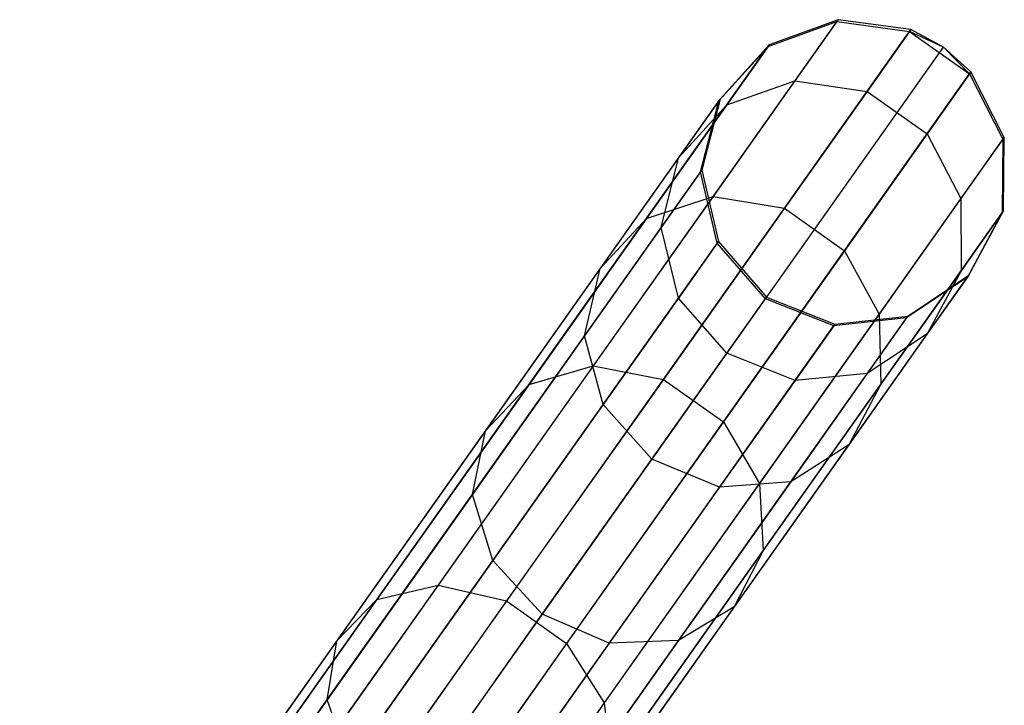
# Model space of a CAD drawing. Extents: x -91 to 92, y -91 to 92.
# Tile 312 of 319: x 47.07 to 53.48, y 70.82 to 75.29. Entities that reach past the tile are written whole.
import ezdxf

# ---------------------------------------------------------------- set-up
doc = ezdxf.new("R2010")
doc.units = 0
doc.header["$LTSCALE"] = 25.4
doc.layers.get('0').update_dxf_attribs({"linetype": 'CONTINUOUS'})

# ---------------------------------------------------------------- blocks, each defined once
blk = doc.blocks.new('NL2500012258_STL_2')
at = {"color": 0}
for p, q in [((140.201, 68.5819, 158.9473), (144.6453, 74.8601, 48.9473)), ((140.201, 68.5819, 158.9473), (144.6453, 74.8601, 48.9473)), ((144.188, 74.6846, 45.8869), (144.6368, 74.848, 45.8557)), ((144.188, 74.6846, 45.8869), (144.6368, 74.848, 45.8557)), ((144.6453, 74.8601, 48.9473), (144.1963, 74.6964, 48.9199)), ((144.6453, 74.8601, 48.9473), (144.1963, 74.6964, 48.9199)), ((144.6368, 74.848, 45.8557), (144.3629, 74.4612, 42.8005)), ((144.6368, 74.848, 45.8557), (144.3629, 74.4612, 42.8005)), ((144.6453, 74.8601, 48.9473), (144.6368, 74.848, 45.8557)), ((144.6453, 74.8601, 48.9473), (144.6368, 74.848, 45.8557)), ((144.6368, 74.848, 45.8557), (145.1108, 74.7841, 45.8381)), ((144.6368, 74.848, 45.8557), (145.1108, 74.7841, 45.8381)), ((145.1194, 74.7963, 48.9629), (144.6453, 74.8601, 48.9473)), ((145.1194, 74.7963, 48.9629), (144.6453, 74.8601, 48.9473)), ((140.6752, 68.5181, 158.9629), (145.1194, 74.7963, 48.9629)), ((140.6752, 68.5181, 158.9629), (145.1194, 74.7963, 48.9629)), ((145.1108, 74.7841, 45.8381), (144.834, 74.3932, 42.7502)), ((145.1108, 74.7841, 45.8381), (144.834, 74.3932, 42.7502)), ((145.1194, 74.7963, 48.9629), (145.1108, 74.7841, 45.8381)), ((145.1194, 74.7963, 48.9629), (145.1108, 74.7841, 45.8381)), ((145.1108, 74.7841, 45.8381), (145.5014, 74.5076, 45.8381)), ((145.3315, 74.6817, 48.9649), (145.1108, 74.7841, 45.8381)), ((145.3315, 74.6817, 48.9649), (145.1108, 74.7841, 45.8381)), ((145.1108, 74.7841, 45.8381), (145.5014, 74.5076, 45.8381)), ((145.3315, 74.6817, 48.9649), (145.1194, 74.7963, 48.9629)), ((145.3315, 74.6817, 48.9649), (145.1194, 74.7963, 48.9629)), ((139.7521, 68.4183, 158.9199), (144.1963, 74.6964, 48.9199)), ((139.7521, 68.4183, 158.9199), (144.1963, 74.6964, 48.9199)), ((143.8672, 74.3314, 45.9246), (144.188, 74.6846, 45.8869)), ((143.8672, 74.3314, 45.9246), (144.188, 74.6846, 45.8869)), ((144.1963, 74.6964, 48.9199), (143.8754, 74.3429, 48.8867)), ((144.1963, 74.6964, 48.9199), (143.8754, 74.3429, 48.8867)), ((144.188, 74.6846, 45.8869), (143.9193, 74.3051, 42.8898)), ((144.188, 74.6846, 45.8869), (143.9193, 74.3051, 42.8898)), ((144.1963, 74.6964, 48.9199), (144.188, 74.6846, 45.8869)), ((144.1963, 74.6964, 48.9199), (144.188, 74.6846, 45.8869)), ((140.8872, 68.4035, 158.9649), (145.3315, 74.6817, 48.9649)), ((140.8872, 68.4035, 158.9649), (145.3315, 74.6817, 48.9649)), ((145.51, 74.5198, 48.9629), (145.3315, 74.6817, 48.9649)), ((145.3315, 74.6817, 48.9649), (145.5014, 74.5076, 45.8381)), ((145.3315, 74.6817, 48.9649), (145.5014, 74.5076, 45.8381)), ((145.51, 74.5198, 48.9629), (145.3315, 74.6817, 48.9649)), ((141.0658, 68.2416, 158.9629), (145.51, 74.5198, 48.9629)), ((141.0658, 68.2416, 158.9629), (145.51, 74.5198, 48.9629)), ((145.5014, 74.5076, 45.8381), (145.2247, 74.1166, 42.7502)), ((145.5014, 74.5076, 45.8381), (145.2247, 74.1166, 42.7502)), ((145.51, 74.5198, 48.9629), (145.5014, 74.5076, 45.8381)), ((145.51, 74.5198, 48.9629), (145.5014, 74.5076, 45.8381)), ((145.5014, 74.5076, 45.8381), (145.7192, 74.0818, 45.8557)), ((145.5014, 74.5076, 45.8381), (145.7192, 74.0818, 45.8557)), ((145.7277, 74.0938, 48.9473), (145.51, 74.5198, 48.9629)), ((145.7277, 74.0938, 48.9473), (145.51, 74.5198, 48.9629)), ((144.3629, 74.4612, 42.8005), (143.8298, 73.7081, 39.8497)), ((144.3629, 74.4612, 42.8005), (143.8298, 73.7081, 39.8497)), ((143.9193, 74.3051, 42.8898), (144.3629, 74.4612, 42.8005)), ((143.9193, 74.3051, 42.8898), (144.3629, 74.4612, 42.8005)), ((144.3629, 74.4612, 42.8005), (144.834, 74.3932, 42.7502)), ((144.3629, 74.4612, 42.8005), (144.834, 74.3932, 42.7502)), ((144.834, 74.3932, 42.7502), (144.2952, 73.632, 39.7677)), ((144.834, 74.3932, 42.7502), (144.2952, 73.632, 39.7677)), ((144.834, 74.3932, 42.7502), (145.2247, 74.1166, 42.7502)), ((144.834, 74.3932, 42.7502), (145.2247, 74.1166, 42.7502)), ((139.4312, 68.0647, 158.8867), (143.8754, 74.3429, 48.8867)), ((139.4312, 68.0647, 158.8867), (143.8754, 74.3429, 48.8867)), ((143.9193, 74.3051, 42.8898), (143.3964, 73.5664, 39.995)), ((143.9193, 74.3051, 42.8898), (143.3964, 73.5664, 39.995)), ((143.8672, 74.3314, 45.9246), (143.6048, 73.9607, 42.9974)), ((143.8672, 74.3314, 45.9246), (143.6048, 73.9607, 42.9974)), ((143.6048, 73.9607, 42.9974), (143.9193, 74.3051, 42.8898)), ((143.6048, 73.9607, 42.9974), (143.9193, 74.3051, 42.8898)), ((143.748, 73.8692, 45.96), (143.8672, 74.3314, 45.9246)), ((143.748, 73.8692, 45.96), (143.8672, 74.3314, 45.9246)), ((143.8754, 74.3429, 48.8867), (143.756, 73.8804, 48.8555)), ((143.8754, 74.3429, 48.8867), (143.756, 73.8804, 48.8555)), ((143.8754, 74.3429, 48.8867), (143.8672, 74.3314, 45.9246)), ((143.8754, 74.3429, 48.8867), (143.8672, 74.3314, 45.9246)), ((145.2247, 74.1166, 42.7502), (144.6859, 73.3555, 39.7677)), ((145.2247, 74.1166, 42.7502), (144.6859, 73.3555, 39.7677)), ((145.2247, 74.1166, 42.7502), (145.4454, 73.6949, 42.8005)), ((145.2247, 74.1166, 42.7502), (145.4454, 73.6949, 42.8005)), ((141.2835, 67.8156, 158.9473), (145.7277, 74.0938, 48.9473)), ((141.2835, 67.8156, 158.9473), (145.7277, 74.0938, 48.9473)), ((145.7192, 74.0818, 45.8557), (145.4454, 73.6949, 42.8005)), ((145.7192, 74.0818, 45.8557), (145.4454, 73.6949, 42.8005)), ((145.7192, 74.0818, 45.8557), (145.7143, 73.6042, 45.8869)), ((145.7192, 74.0818, 45.8557), (145.7143, 73.6042, 45.8869)), ((145.7277, 74.0938, 48.9473), (145.7192, 74.0818, 45.8557)), ((145.7277, 74.0938, 48.9473), (145.7192, 74.0818, 45.8557)), ((145.7226, 73.616, 48.9199), (145.7277, 74.0938, 48.9473)), ((145.7226, 73.616, 48.9199), (145.7277, 74.0938, 48.9473)), ((143.6048, 73.9607, 42.9974), (143.0941, 73.2392, 40.1702)), ((143.6048, 73.9607, 42.9974), (143.0941, 73.2392, 40.1702)), ((143.4915, 73.5069, 43.0987), (143.6048, 73.9607, 42.9974)), ((143.4915, 73.5069, 43.0987), (143.6048, 73.9607, 42.9974)), ((139.3118, 67.6023, 158.8555), (143.756, 73.8804, 48.8555)), ((139.3118, 67.6023, 158.8555), (143.756, 73.8804, 48.8555)), ((143.748, 73.8692, 45.96), (143.4915, 73.5069, 43.0987)), ((143.748, 73.8692, 45.96), (143.4915, 73.5069, 43.0987)), ((143.756, 73.8804, 48.8555), (143.748, 73.8692, 45.96)), ((143.756, 73.8804, 48.8555), (143.748, 73.8692, 45.96)), ((143.8576, 73.404, 45.9852), (143.748, 73.8692, 45.96)), ((143.8576, 73.404, 45.9852), (143.748, 73.8692, 45.96)), ((143.756, 73.8804, 48.8555), (143.8654, 73.415, 48.8334)), ((143.756, 73.8804, 48.8555), (143.8654, 73.415, 48.8334)), ((143.8298, 73.7081, 39.8497), (143.0493, 72.6055, 37.0688)), ((143.8298, 73.7081, 39.8497), (143.0493, 72.6055, 37.0688)), ((143.3964, 73.5664, 39.995), (143.8298, 73.7081, 39.8497)), ((143.3964, 73.5664, 39.995), (143.8298, 73.7081, 39.8497)), ((143.8298, 73.7081, 39.8497), (144.2952, 73.632, 39.7677)), ((143.8298, 73.7081, 39.8497), (144.2952, 73.632, 39.7677)), ((145.4454, 73.6949, 42.8005), (144.9123, 72.9418, 39.8497)), ((145.4454, 73.6949, 42.8005), (144.9123, 72.9418, 39.8497)), ((145.4454, 73.6949, 42.8005), (145.4456, 73.2247, 42.8898)), ((145.4454, 73.6949, 42.8005), (145.4456, 73.2247, 42.8898)), ((141.2784, 67.3378, 158.9199), (145.7226, 73.616, 48.9199)), ((141.2784, 67.3378, 158.9199), (145.7226, 73.616, 48.9199)), ((144.2952, 73.632, 39.7677), (143.5063, 72.5176, 36.957)), ((144.2952, 73.632, 39.7677), (143.5063, 72.5176, 36.957)), ((144.2952, 73.632, 39.7677), (144.6859, 73.3555, 39.7677)), ((144.2952, 73.632, 39.7677), (144.6859, 73.3555, 39.7677)), ((145.7143, 73.6042, 45.8869), (145.4456, 73.2247, 42.8898)), ((145.7143, 73.6042, 45.8869), (145.4456, 73.2247, 42.8898)), ((145.7143, 73.6042, 45.8869), (145.4877, 73.1843, 45.9246)), ((145.7143, 73.6042, 45.8869), (145.4877, 73.1843, 45.9246)), ((145.4959, 73.1958, 48.8867), (145.7226, 73.616, 48.9199)), ((145.4959, 73.1958, 48.8867), (145.7226, 73.616, 48.9199)), ((145.7226, 73.616, 48.9199), (145.7143, 73.6042, 45.8869)), ((145.7226, 73.616, 48.9199), (145.7143, 73.6042, 45.8869)), ((143.3964, 73.5664, 39.995), (142.6307, 72.4847, 37.2668)), ((143.3964, 73.5664, 39.995), (142.6307, 72.4847, 37.2668)), ((143.0941, 73.2392, 40.1702), (143.3964, 73.5664, 39.995)), ((143.0941, 73.2392, 40.1702), (143.3964, 73.5664, 39.995)), ((143.4915, 73.5069, 43.0987), (142.9923, 72.8016, 40.3352)), ((143.4915, 73.5069, 43.0987), (142.9923, 72.8016, 40.3352)), ((143.6053, 73.0476, 43.1706), (143.4915, 73.5069, 43.0987)), ((143.6053, 73.0476, 43.1706), (143.4915, 73.5069, 43.0987)), ((139.4212, 67.1369, 158.8334), (143.8654, 73.415, 48.8334)), ((139.4212, 67.1369, 158.8334), (143.8654, 73.415, 48.8334)), ((143.8576, 73.404, 45.9852), (143.6053, 73.0476, 43.1706)), ((143.8576, 73.404, 45.9852), (143.6053, 73.0476, 43.1706)), ((143.8654, 73.415, 48.8334), (143.8576, 73.404, 45.9852)), ((143.8654, 73.415, 48.8334), (143.8576, 73.404, 45.9852)), ((144.1709, 73.0423, 45.9943), (143.8576, 73.404, 45.9852)), ((144.1709, 73.0423, 45.9943), (143.8576, 73.404, 45.9852)), ((143.8654, 73.415, 48.8334), (144.1787, 73.0533, 48.8254)), ((143.8654, 73.415, 48.8334), (144.1787, 73.0533, 48.8254)), ((144.6859, 73.3555, 39.7677), (143.897, 72.2411, 36.957)), ((144.6859, 73.3555, 39.7677), (143.897, 72.2411, 36.957)), ((144.6859, 73.3555, 39.7677), (144.9123, 72.9418, 39.8497)), ((144.6859, 73.3555, 39.7677), (144.9123, 72.9418, 39.8497)), ((143.0941, 73.2392, 40.1702), (142.3463, 72.1828, 37.5057)), ((143.0941, 73.2392, 40.1702), (142.3463, 72.1828, 37.5057)), ((142.9923, 72.8016, 40.3352), (143.0941, 73.2392, 40.1702)), ((142.9923, 72.8016, 40.3352), (143.0941, 73.2392, 40.1702)), ((145.4456, 73.2247, 42.8898), (144.9227, 72.4859, 39.995)), ((145.4456, 73.2247, 42.8898), (144.9227, 72.4859, 39.995)), ((145.4456, 73.2247, 42.8898), (145.2253, 72.8136, 42.9974)), ((145.4456, 73.2247, 42.8898), (145.2253, 72.8136, 42.9974)), ((141.0517, 66.9176, 158.8867), (145.4959, 73.1958, 48.8867)), ((141.0517, 66.9176, 158.8867), (145.4959, 73.1958, 48.8867)), ((145.4877, 73.1843, 45.9246), (145.0914, 72.9182, 45.96)), ((145.4877, 73.1843, 45.9246), (145.0914, 72.9182, 45.96)), ((145.0994, 72.9295, 48.8555), (145.4959, 73.1958, 48.8867)), ((145.0994, 72.9295, 48.8555), (145.4959, 73.1958, 48.8867)), ((145.4877, 73.1843, 45.9246), (145.2253, 72.8136, 42.9974)), ((145.4877, 73.1843, 45.9246), (145.2253, 72.8136, 42.9974)), ((145.4959, 73.1958, 48.8867), (145.4877, 73.1843, 45.9246)), ((145.4959, 73.1958, 48.8867), (145.4877, 73.1843, 45.9246)), ((139.7345, 66.7751, 158.8254), (144.1787, 73.0533, 48.8254)), ((139.7345, 66.7751, 158.8254), (144.1787, 73.0533, 48.8254)), ((143.6053, 73.0476, 43.1706), (143.1142, 72.3538, 40.4522)), ((143.6053, 73.0476, 43.1706), (143.1142, 72.3538, 40.4522)), ((143.9202, 72.688, 43.1966), (143.6053, 73.0476, 43.1706)), ((143.9202, 72.688, 43.1966), (143.6053, 73.0476, 43.1706)), ((143.9202, 72.688, 43.1966), (144.1709, 73.0423, 45.9943)), ((143.9202, 72.688, 43.1966), (144.1709, 73.0423, 45.9943)), ((144.1787, 73.0533, 48.8254), (144.1709, 73.0423, 45.9943)), ((144.1787, 73.0533, 48.8254), (144.1709, 73.0423, 45.9943)), ((144.6162, 72.867, 45.9852), (144.1709, 73.0423, 45.9943)), ((144.6162, 72.867, 45.9852), (144.1709, 73.0423, 45.9943)), ((144.1787, 73.0533, 48.8254), (144.624, 72.878, 48.8334)), ((144.1787, 73.0533, 48.8254), (144.624, 72.878, 48.8334)), ((140.6552, 66.6513, 158.8555), (145.0994, 72.9295, 48.8555)), ((140.6552, 66.6513, 158.8555), (145.0994, 72.9295, 48.8555)), ((144.9123, 72.9418, 39.8497), (144.1318, 71.8392, 37.0688)), ((144.9123, 72.9418, 39.8497), (144.1318, 71.8392, 37.0688)), ((145.0914, 72.9182, 45.96), (144.6162, 72.867, 45.9852)), ((145.0914, 72.9182, 45.96), (144.6162, 72.867, 45.9852)), ((144.624, 72.878, 48.8334), (145.0994, 72.9295, 48.8555)), ((144.624, 72.878, 48.8334), (145.0994, 72.9295, 48.8555)), ((145.0914, 72.9182, 45.96), (144.835, 72.5559, 43.0987)), ((145.0914, 72.9182, 45.96), (144.835, 72.5559, 43.0987)), ((144.9123, 72.9418, 39.8497), (144.9227, 72.4859, 39.995)), ((144.9123, 72.9418, 39.8497), (144.9227, 72.4859, 39.995)), ((145.0994, 72.9295, 48.8555), (145.0914, 72.9182, 45.96)), ((145.0994, 72.9295, 48.8555), (145.0914, 72.9182, 45.96)), ((140.1798, 66.5999, 158.8334), (144.624, 72.878, 48.8334)), ((140.1798, 66.5999, 158.8334), (144.624, 72.878, 48.8334)), ((144.6162, 72.867, 45.9852), (144.3639, 72.5106, 43.1706)), ((144.6162, 72.867, 45.9852), (144.3639, 72.5106, 43.1706)), ((144.624, 72.878, 48.8334), (144.6162, 72.867, 45.9852)), ((144.624, 72.878, 48.8334), (144.6162, 72.867, 45.9852)), ((142.9923, 72.8016, 40.3352), (142.2613, 71.769, 37.7307)), ((142.9923, 72.8016, 40.3352), (142.2613, 71.769, 37.7307)), ((143.1142, 72.3538, 40.4522), (142.9923, 72.8016, 40.3352)), ((143.1142, 72.3538, 40.4522), (142.9923, 72.8016, 40.3352)), ((145.2253, 72.8136, 42.9974), (144.7146, 72.0921, 40.1702)), ((145.2253, 72.8136, 42.9974), (144.7146, 72.0921, 40.1702)), ((145.2253, 72.8136, 42.9974), (144.835, 72.5559, 43.0987)), ((145.2253, 72.8136, 42.9974), (144.835, 72.5559, 43.0987)), ((143.432, 71.9984, 40.4944), (143.9202, 72.688, 43.1966)), ((143.432, 71.9984, 40.4944), (143.9202, 72.688, 43.1966)), ((144.3639, 72.5106, 43.1706), (143.9202, 72.688, 43.1966)), ((144.3639, 72.5106, 43.1706), (143.9202, 72.688, 43.1966)), ((143.0493, 72.6055, 37.0688), (142.0387, 71.1779, 34.5194)), ((143.0493, 72.6055, 37.0688), (142.0387, 71.1779, 34.5194)), ((142.6307, 72.4847, 37.2668), (143.0493, 72.6055, 37.0688)), ((142.6307, 72.4847, 37.2668), (143.0493, 72.6055, 37.0688)), ((143.0493, 72.6055, 37.0688), (143.5063, 72.5176, 36.957)), ((143.0493, 72.6055, 37.0688), (143.5063, 72.5176, 36.957)), ((143.5063, 72.5176, 36.957), (142.4849, 71.0746, 34.3803)), ((143.5063, 72.5176, 36.957), (142.4849, 71.0746, 34.3803)), ((143.5063, 72.5176, 36.957), (143.897, 72.2411, 36.957)), ((143.5063, 72.5176, 36.957), (143.897, 72.2411, 36.957)), ((144.3639, 72.5106, 43.1706), (143.8728, 71.8168, 40.4522)), ((144.3639, 72.5106, 43.1706), (143.8728, 71.8168, 40.4522)), ((144.835, 72.5559, 43.0987), (144.3357, 71.8506, 40.3352)), ((144.835, 72.5559, 43.0987), (144.3357, 71.8506, 40.3352)), ((144.835, 72.5559, 43.0987), (144.3639, 72.5106, 43.1706)), ((144.835, 72.5559, 43.0987), (144.3639, 72.5106, 43.1706)), ((142.6307, 72.4847, 37.2668), (141.6392, 71.0842, 34.7659)), ((142.6307, 72.4847, 37.2668), (141.6392, 71.0842, 34.7659)), ((142.3463, 72.1828, 37.5057), (142.6307, 72.4847, 37.2668)), ((142.3463, 72.1828, 37.5057), (142.6307, 72.4847, 37.2668)), ((144.9227, 72.4859, 39.995), (144.157, 71.4042, 37.2668)), ((144.9227, 72.4859, 39.995), (144.157, 71.4042, 37.2668)), ((144.9227, 72.4859, 39.995), (144.7146, 72.0921, 40.1702)), ((144.9227, 72.4859, 39.995), (144.7146, 72.0921, 40.1702)), ((143.1142, 72.3538, 40.4522), (142.3952, 71.338, 37.8903)), ((143.1142, 72.3538, 40.4522), (142.3952, 71.338, 37.8903)), ((143.432, 71.9984, 40.4944), (143.1142, 72.3538, 40.4522)), ((143.432, 71.9984, 40.4944), (143.1142, 72.3538, 40.4522)), ((142.3463, 72.1828, 37.5057), (141.378, 70.8149, 35.0631)), ((142.3463, 72.1828, 37.5057), (141.378, 70.8149, 35.0631)), ((142.2613, 71.769, 37.7307), (142.3463, 72.1828, 37.5057)), ((142.2613, 71.769, 37.7307), (142.3463, 72.1828, 37.5057)), ((143.897, 72.2411, 36.957), (142.8755, 70.7981, 34.3803)), ((143.897, 72.2411, 36.957), (142.8755, 70.7981, 34.3803)), ((143.897, 72.2411, 36.957), (144.1318, 71.8392, 37.0688)), ((143.897, 72.2411, 36.957), (144.1318, 71.8392, 37.0688)), ((144.7146, 72.0921, 40.1702), (143.9668, 71.0357, 37.5057)), ((144.7146, 72.0921, 40.1702), (143.9668, 71.0357, 37.5057)), ((144.7146, 72.0921, 40.1702), (144.3357, 71.8506, 40.3352)), ((144.7146, 72.0921, 40.1702), (144.3357, 71.8506, 40.3352)), ((142.7173, 70.9887, 37.9478), (143.432, 71.9984, 40.4944)), ((142.7173, 70.9887, 37.9478), (143.432, 71.9984, 40.4944)), ((143.8728, 71.8168, 40.4522), (143.432, 71.9984, 40.4944)), ((143.8728, 71.8168, 40.4522), (143.432, 71.9984, 40.4944)), ((144.1318, 71.8392, 37.0688), (143.1212, 70.4116, 34.5194)), ((144.1318, 71.8392, 37.0688), (143.1212, 70.4116, 34.5194)), ((143.8728, 71.8168, 40.4522), (143.1538, 70.801, 37.8903)), ((143.8728, 71.8168, 40.4522), (143.1538, 70.801, 37.8903)), ((144.3357, 71.8506, 40.3352), (143.6047, 70.818, 37.7307)), ((144.3357, 71.8506, 40.3352), (143.6047, 70.818, 37.7307)), ((144.3357, 71.8506, 40.3352), (143.8728, 71.8168, 40.4522)), ((144.3357, 71.8506, 40.3352), (143.8728, 71.8168, 40.4522)), ((144.1318, 71.8392, 37.0688), (144.157, 71.4042, 37.2668)), ((144.1318, 71.8392, 37.0688), (144.157, 71.4042, 37.2668)), ((142.2613, 71.769, 37.7307), (141.3148, 70.4319, 35.3431)), ((142.2613, 71.769, 37.7307), (141.3148, 70.4319, 35.3431)), ((142.3952, 71.338, 37.8903), (142.2613, 71.769, 37.7307)), ((142.3952, 71.338, 37.8903), (142.2613, 71.769, 37.7307)), ((144.157, 71.4042, 37.2668), (143.1656, 70.0037, 34.7659)), ((144.157, 71.4042, 37.2668), (143.1656, 70.0037, 34.7659)), ((144.157, 71.4042, 37.2668), (143.9668, 71.0357, 37.5057)), ((144.157, 71.4042, 37.2668), (143.9668, 71.0357, 37.5057)), ((142.3952, 71.338, 37.8903), (141.4641, 70.0228, 35.5417)), ((142.3952, 71.338, 37.8903), (141.4641, 70.0228, 35.5417)), ((142.7173, 70.9887, 37.9478), (142.3952, 71.338, 37.8903)), ((142.7173, 70.9887, 37.9478), (142.3952, 71.338, 37.8903)), ((142.0387, 71.1779, 34.5194), (140.8204, 69.4569, 32.2583)), ((142.0387, 71.1779, 34.5194), (140.8204, 69.4569, 32.2583)), ((141.6392, 71.0842, 34.7659), (142.0387, 71.1779, 34.5194)), ((141.6392, 71.0842, 34.7659), (142.0387, 71.1779, 34.5194)), ((142.0387, 71.1779, 34.5194), (142.4849, 71.0746, 34.3803)), ((142.0387, 71.1779, 34.5194), (142.4849, 71.0746, 34.3803)), ((141.6392, 71.0842, 34.7659), (140.4441, 69.3959, 32.5477)), ((141.6392, 71.0842, 34.7659), (140.4441, 69.3959, 32.5477)), ((142.4849, 71.0746, 34.3803), (141.2536, 69.3352, 32.0949)), ((142.4849, 71.0746, 34.3803), (141.2536, 69.3352, 32.0949)), ((141.378, 70.8149, 35.0631), (141.6392, 71.0842, 34.7659)), ((141.378, 70.8149, 35.0631), (141.6392, 71.0842, 34.7659)), ((142.4849, 71.0746, 34.3803), (142.8755, 70.7981, 34.3803)), ((142.4849, 71.0746, 34.3803), (142.8755, 70.7981, 34.3803)), ((143.9668, 71.0357, 37.5057), (142.9985, 69.6678, 35.0631)), ((143.9668, 71.0357, 37.5057), (142.9985, 69.6678, 35.0631)), ((143.9668, 71.0357, 37.5057), (143.6047, 70.818, 37.7307)), ((143.9668, 71.0357, 37.5057), (143.6047, 70.818, 37.7307)), ((141.7918, 69.6814, 35.6133), (142.7173, 70.9887, 37.9478)), ((141.7918, 69.6814, 35.6133), (142.7173, 70.9887, 37.9478)), ((143.1538, 70.801, 37.8903), (142.7173, 70.9887, 37.9478)), ((143.1538, 70.801, 37.8903), (142.7173, 70.9887, 37.9478)), ((141.378, 70.8149, 35.0631), (140.2108, 69.1661, 32.8967)), ((141.378, 70.8149, 35.0631), (140.2108, 69.1661, 32.8967)), ((141.3148, 70.4319, 35.3431), (141.378, 70.8149, 35.0631)), ((141.3148, 70.4319, 35.3431), (141.378, 70.8149, 35.0631)), ((142.8755, 70.7981, 34.3803), (141.6442, 69.0587, 32.0949)), ((142.8755, 70.7981, 34.3803), (141.6442, 69.0587, 32.0949)), ((143.1538, 70.801, 37.8903), (142.2228, 69.4858, 35.5417)), ((143.1538, 70.801, 37.8903), (142.2228, 69.4858, 35.5417)), ((143.6047, 70.818, 37.7307), (142.6582, 69.4809, 35.3431)), ((143.6047, 70.818, 37.7307), (142.6582, 69.4809, 35.3431)), ((142.8755, 70.7981, 34.3803), (143.1212, 70.4116, 34.5194)), ((142.8755, 70.7981, 34.3803), (143.1212, 70.4116, 34.5194)), ((143.6047, 70.818, 37.7307), (143.1538, 70.801, 37.8903)), ((143.6047, 70.818, 37.7307), (143.1538, 70.801, 37.8903)), ((141.3148, 70.4319, 35.3431), (140.1738, 68.8202, 33.2255)), ((141.3148, 70.4319, 35.3431), (140.1738, 68.8202, 33.2255)), ((141.4641, 70.0228, 35.5417), (141.3148, 70.4319, 35.3431)), ((141.4641, 70.0228, 35.5417), (141.3148, 70.4319, 35.3431)), ((143.1212, 70.4116, 34.5194), (141.9029, 68.6906, 32.2583)), ((143.1212, 70.4116, 34.5194), (141.9029, 68.6906, 32.2583)), ((143.1212, 70.4116, 34.5194), (143.1656, 70.0037, 34.7659)), ((143.1212, 70.4116, 34.5194), (143.1656, 70.0037, 34.7659))]:
    blk.add_line(p, q, dxfattribs=at)

msp = doc.modelspace()

# ---------------------------------------------------------------- block references
at = {"color": 0}
msp.add_blockref('NL2500012258_STL_2', (-92.2434, 0.4282, -1717), dxfattribs=at)

doc.saveas('drawing.dxf')
